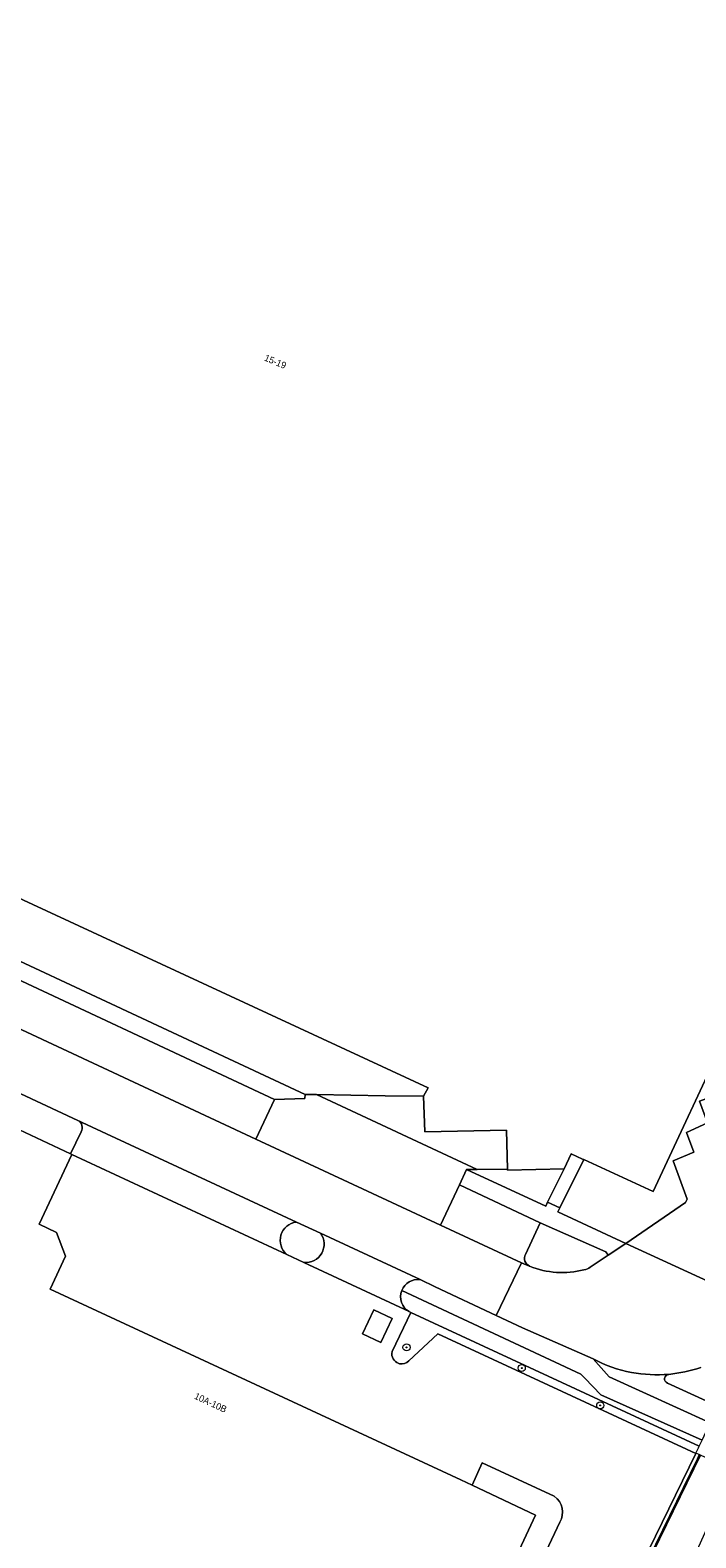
# Model space of a CAD drawing. Header units: metres. Extents: x 151448 to 154749, y 463108 to 465296.
# Tile 348 of 449: x 153086 to 153161, y 464640 to 464811. Entities that reach past the tile are written whole.
import ezdxf
from ezdxf.enums import TextEntityAlignment as Align

# ---------------------------------------------------------------- set-up
doc = ezdxf.new("R2010")
doc.units = ezdxf.units.M
doc.layers.get('0').update_dxf_attribs({"lineweight": 9})
for name, color, linetype, lineweight in [('B-PV-GR-BOOM-S', 253, 'Continuous', 9), ('B-PV-IE-MEUBILAIR_WEGMEUBILAIR-G', 253, 'Continuous', 9), ('B-PV-OG-BEBOUWING-GV', 1, 'Continuous', 9), ('B-PV-OG-BEBOUWING-T18', 2, 'Continuous', 9), ('B-PV-OG-TERREIN_BEGROEID-GV', 253, 'Continuous', 9), ('B-PV-OG-TERREIN_ERF-GV', 253, 'Continuous', 9), ('B-PV-VH-GESLOTENVERHARDING-GV', 253, 'Continuous', 9), ('B-PV-VH-GESLOTENVERHARDING_ASFALT-GV', 253, 'Continuous', 9), ('B-PV-VH-OPENVERHARDING_BETONSTRAATSTEEN-GV', 253, 'Continuous', 9), ('B-PV-VH-OPENVERHARDING_SIERBESTRATING-GV', 253, 'Continuous', 9), ('B-PV-VH-OPENVERHARDING_TEGEL-GV', 253, 'Continuous', 9)]:
    doc.layers.add(name, color=color, linetype=linetype, lineweight=lineweight)
doc.styles.add('Drong', font='txt', dxfattribs={"height": 1.8})
doc.styles.add('NLCS-ISO', font='txt')

# ---------------------------------------------------------------- blocks, each defined once
blk = doc.blocks.new('SGR-BOOM_GBKN-SO')
at = {"linetype": 'ByBlock', "lineweight": 18}
h = blk.add_hatch(color=0, dxfattribs=at)
h.dxf.hatch_style = 1
edge = h.paths.add_edge_path()
edge.add_arc((0, 0), 0.25, 0, 360)
at = {"color": 0, "linetype": 'ByBlock', "lineweight": 18}
for radius in [2, 0.25]:
    blk.add_circle((0, 0), radius, dxfattribs=at)
at = {"color": 0, "linetype": 'ByBlock', "lineweight": 18, "style": 'NLCS-ISO'}
blk.add_attdef('SOORT', (2.5, 0), '', height=1.5, dxfattribs=at)

msp = doc.modelspace()

# ---------------------------------------------------------------- linework, layer by layer
at = {"layer": 'B-PV-IE-MEUBILAIR_WEGMEUBILAIR-G', "flags": 128}
msp.add_lwpolyline([(153161.437, 464649.734), (153161.192, 464649.216), (153138.449, 464602.644), (153121.808, 464568.385), (153120.99, 464566.542), (153104.713, 464528.903), (153104.659, 464528.882)], dxfattribs=at)
at = {"layer": 'B-PV-OG-BEBOUWING-GV', "flags": 128}
for points in [[(153067.591, 464720.57), (153130.698, 464691.333), (153130.175, 464690.375), (153130.332, 464686.312), (153139.595, 464686.518), (153139.682, 464682.081), (153139.684, 464681.999), (153146.111, 464682.147), (153146.914, 464683.833), (153148.197, 464683.246), (153148.343, 464683.179), (153156.205, 464679.579), (153164.702, 464697.782), (153166.862, 464696.895), (153168.799, 464701.067), (153166.677, 464702.053), (153198.633, 464770.682), (153189.648, 464775.116), (153201.898, 464801.405), (153174.874, 464814.196)], [(153137.813, 464632.035), (153142.863, 464642.89), (153135.692, 464646.265), (153134.421, 464646.863), (153087.857, 464668.481), (153089.609, 464672.241), (153088.578, 464674.936), (153086.595, 464675.869), (153090.316, 464683.778), (153090.157, 464683.852), (153081.77, 464687.773), (153000, 464726.001), (152993.342, 464729.114), (152987.123, 464715.685), (152987.296, 464715.606), (152987.175, 464715.342), (152983.371, 464712.707), (152979.178, 464709.802), (152981.45, 464706.483), (152975.804, 464702.567), (152978.965, 464698.066), (152974.393, 464688.195), (152983.152, 464684.06), (152947.069, 464606.966)]]:
    msp.add_lwpolyline(points, dxfattribs=at)
msp.add_lwpolyline([(153124.549, 464666.135), (153123.27, 464663.438), (153125.344, 464662.455), (153126.623, 464665.151)], close=True, dxfattribs=at)
at = {"layer": 'B-PV-OG-TERREIN_BEGROEID-GV', "flags": 128}
for points in [[(153091.003, 464687.63), (153064.454, 464699.998), (152995.583, 464732.084)], [(152979.727, 464727.205), (152979.622, 464727.009), (152978.067, 464723.67), (152969.592, 464705.581), (152969.785, 464705.616), (152971.9, 464704.719), (152974.423, 464706.481), (152983.711, 464726.309), (152993.342, 464729.114), (153000, 464726.001), (153081.77, 464687.773), (153090.157, 464683.852), (153091.357, 464686.33)], [(153151.126, 464672.351), (153150.85, 464672.712), (153143.421, 464676.005), (153141.739, 464672.44)], [(153149.089, 464670.975), (153151.126, 464672.351)], [(153128.738, 464665.861), (153161.445, 464650.699), (153161.759, 464651.374), (153150.284, 464656.534), (153148.465, 464658.402), (153148.019, 464658.86), (153127.726, 464668.338)], [(153128.559, 464665.946), (153128.571, 464665.94)]]:
    msp.add_lwpolyline(points, dxfattribs=at)
at = {"layer": 'B-PV-OG-TERREIN_BEGROEID-GV'}
for points in [[(153091.357, 464686.33, 0.4278088), (153091.003, 464687.63)], [(153141.739, 464672.44, 0.4306144), (153142.202, 464671.105)], [(153142.202, 464671.105, 0.1643359), (153148.372, 464670.699)], [(153148.372, 464670.699, 0.1585832), (153149.089, 464670.975)], [(153127.726, 464668.338, 0.3891861), (153128.559, 464665.946)], [(153128.571, 464665.94, 0.0314096), (153128.738, 464665.861)]]:
    msp.add_lwpolyline(points, format="xyb", dxfattribs=at)
at = {"layer": 'B-PV-OG-TERREIN_ERF-GV', "flags": 128}
for points in [[(153165.723, 464691.42), (153163.72, 464690.651), (153161.475, 464689.789), (153162.392, 464687.358), (153159.991, 464686.256), (153160.838, 464684.018), (153158.478, 464683.029), (153160.072, 464678.706), (153159.893, 464678.332), (153153.109, 464673.681), (153164.315, 464668.546), (153206.372, 464753.815), (153233.876, 464809.577), (153229.579, 464811.944), (153227.745, 464812.954), (153224.05, 464814.989), (153215.97, 464819.728)], [(153168.799, 464701.067), (153166.862, 464696.895), (153164.702, 464697.782), (153156.205, 464679.579), (153148.343, 464683.179), (153145.624, 464677.697), (153145.405, 464677.256), (153153.109, 464673.681), (153159.893, 464678.332), (153160.072, 464678.706), (153158.478, 464683.029), (153160.838, 464684.018), (153159.991, 464686.256), (153162.392, 464687.358), (153161.475, 464689.789), (153163.72, 464690.651), (153165.723, 464691.42)], [(153128.571, 464665.94), (153128.559, 464665.946), (153116.625, 464671.521), (153114.697, 464672.427), (153090.316, 464683.778), (153086.595, 464675.869), (153088.578, 464674.936), (153089.609, 464672.241), (153087.857, 464668.481), (153134.421, 464646.863), (153135.692, 464646.265), (153136.825, 464648.79), (153144.99, 464645.02)], [(153161.445, 464650.699), (153128.738, 464665.861), (153126.635, 464661.417)], [(153126.635, 464661.417), (153128.738, 464665.861)], [(153088.62, 464523.402), (153090.259, 464523.993), (153104.305, 464529.056), (153121.236, 464568.171), (153138.162, 464602.936), (153161.042, 464649.865), (153131.817, 464663.439), (153128.506, 464660.352)], [(153128.506, 464660.352), (153131.817, 464663.439), (153161.042, 464649.865), (153161.043, 464649.866), (153161.064, 464649.909), (153161.364, 464650.525), (153161.445, 464650.699)], [(153127.362, 464660.078), (153127.46, 464660.041)], [(153127.46, 464660.041), (153127.362, 464660.078)], [(153144.99, 464645.02), (153136.825, 464648.79), (153135.692, 464646.265)], [(153135.692, 464646.265), (153142.863, 464642.89), (153137.813, 464632.035), (153140.342, 464630.863), (153145.615, 464642.064)], [(153145.615, 464642.064), (153140.342, 464630.863), (153137.813, 464632.035), (153130.233, 464615.745)]]:
    msp.add_lwpolyline(points, dxfattribs=at)
for points in [[(153067.513, 464720.606), (153077.694, 464709.34), (153078.543, 464708.4), (153116.747, 464690.565), (153118.043, 464690.543), (153118.051, 464690.543), (153125.826, 464690.413), (153130.175, 464690.375), (153130.698, 464691.333), (153067.591, 464720.57)], [(153118.051, 464690.543), (153136.25, 464682.067), (153139.682, 464682.081), (153139.595, 464686.518), (153130.332, 464686.312), (153130.175, 464690.375), (153125.826, 464690.413)], [(153146.111, 464682.147), (153144.24, 464678.343), (153145.624, 464677.697), (153148.343, 464683.179), (153148.197, 464683.246), (153146.914, 464683.833)], [(153144.24, 464678.343), (153146.111, 464682.147), (153139.684, 464681.999), (153139.682, 464682.081), (153136.25, 464682.067), (153135.035, 464682.062), (153144.028, 464677.913)], [(153124.549, 464666.135), (153126.623, 464665.151), (153125.344, 464662.455), (153123.27, 464663.438)]]:
    msp.add_lwpolyline(points, close=True, dxfattribs=at)
at = {"layer": 'B-PV-OG-TERREIN_ERF-GV'}
for points in [[(153128.738, 464665.861, -0.0314096), (153128.571, 464665.94)], [(153126.635, 464661.417, 0.4026501), (153127.362, 464660.078)], [(153127.362, 464660.078, -0.4026501), (153126.635, 464661.417)], [(153127.46, 464660.041, 0.2647248), (153128.506, 464660.352)], [(153128.506, 464660.352, -0.2647248), (153127.46, 464660.041)], [(153145.615, 464642.064, 0.4016265), (153144.99, 464645.02)], [(153144.99, 464645.02, -0.4016265), (153145.615, 464642.064)]]:
    msp.add_lwpolyline(points, format="xyb", dxfattribs=at)
at = {"layer": 'B-PV-VH-GESLOTENVERHARDING-GV', "flags": 128}
for points in [[(153161.042, 464649.865), (153138.162, 464602.936), (153121.236, 464568.171), (153104.305, 464529.056), (153104.447, 464528.966), (153104.659, 464528.882), (153104.878, 464528.796), (153121.798, 464567.924), (153136.686, 464598.632), (153138.244, 464601.846), (153151.522, 464629.075), (153161.567, 464649.673), (153161.437, 464649.734), (153161.064, 464649.909), (153161.043, 464649.866)], [(153161.567, 464649.673), (153151.522, 464629.075), (153152.568, 464628.526), (153147.595, 464617.735), (153140.717, 464602.595), (153138.592, 464597.794), (153141.636, 464596.456), (153147.05, 464608.584), (153157.296, 464630.279), (153165.296, 464647.919)]]:
    msp.add_lwpolyline(points, close=True, dxfattribs=at)
at = {"layer": 'B-PV-VH-GESLOTENVERHARDING_ASFALT-GV', "flags": 128}
for points in [[(153138.429, 464665.497), (153141.269, 464671.493), (153132.12, 464675.755), (153111.184, 464685.507), (153075.956, 464701.918), (153067.24, 464705.978), (153066.46, 464706.341), (152998.289, 464738.126), (152996.681, 464738.969), (152993.982, 464732.758)], [(152995.583, 464732.084), (153064.454, 464699.998), (153091.003, 464687.63), (153115.779, 464676.097), (153118.504, 464674.829), (153129.785, 464669.578), (153131.509, 464668.775), (153138.429, 464665.497)]]:
    msp.add_lwpolyline(points, dxfattribs=at)
at = {"layer": 'B-PV-VH-OPENVERHARDING_BETONSTRAATSTEEN-GV', "flags": 128}
for points in [[(153111.184, 464685.507), (153113.281, 464690.009), (153078.071, 464706.458), (153075.956, 464701.918)], [(153118.051, 464690.543), (153118.043, 464690.543), (153116.747, 464690.565), (153116.709, 464690.107), (153113.281, 464690.009), (153111.184, 464685.507), (153132.12, 464675.755), (153134.24, 464680.305), (153135.035, 464682.062), (153136.25, 464682.067)]]:
    msp.add_lwpolyline(points, close=True, dxfattribs=at)
at = {"layer": 'B-PV-VH-OPENVERHARDING_BETONSTRAATSTEEN-GV'}
for points in [[(153091.003, 464687.63, -0.4278088), (153091.357, 464686.33)], [(153114.697, 464672.427, -0.6653982), (153115.779, 464676.097)], [(153118.504, 464674.829, -0.6472027), (153116.625, 464671.521)], [(153142.202, 464671.105, -0.4306144), (153141.739, 464672.44)], [(153148.372, 464670.699, -0.1643359), (153142.202, 464671.105)], [(153149.089, 464670.975, -0.1585832), (153148.372, 464670.699)], [(153127.726, 464668.338, -0.3409919), (153129.785, 464669.578)], [(153128.559, 464665.946, -0.3891861), (153127.726, 464668.338)], [(153149.428, 464660.614, 0.0861102), (153153.75, 464659.04)], [(153153.75, 464659.04, 0.0595179), (153157.984, 464658.838)], [(153157.984, 464658.838, 0.7859905), (153157.828, 464657.843)], [(153161.601, 464659.619, -0.0505651), (153157.984, 464658.838)], [(153157.984, 464658.838, 0.0505651), (153161.601, 464659.619)]]:
    msp.add_lwpolyline(points, format="xyb", dxfattribs=at)
at = {"layer": 'B-PV-VH-OPENVERHARDING_BETONSTRAATSTEEN-GV', "flags": 128}
for points in [[(153115.779, 464676.097), (153091.003, 464687.63)], [(153091.357, 464686.33), (153090.157, 464683.852), (153090.316, 464683.778), (153114.697, 464672.427)], [(153143.421, 464676.005), (153134.24, 464680.305), (153132.12, 464675.755), (153141.269, 464671.493), (153141.804, 464671.244), (153142.202, 464671.105)], [(153141.739, 464672.44), (153143.421, 464676.005)], [(153129.785, 464669.578), (153118.504, 464674.829)], [(153165.31, 464661.304), (153165.591, 464661.174), (153166.207, 464660.888), (153167.128, 464662.912), (153167.703, 464664.147), (153168.787, 464666.477), (153164.315, 464668.546), (153153.109, 464673.681), (153151.126, 464672.351), (153149.089, 464670.975)], [(153116.625, 464671.521), (153128.559, 464665.946)], [(153141.269, 464671.493), (153138.429, 464665.497), (153141.409, 464664.104), (153149.428, 464660.614)], [(153142.202, 464671.105), (153141.804, 464671.244), (153141.269, 464671.493)], [(153157.828, 464657.843), (153163.562, 464655.248), (153163.577, 464655.241), (153166.207, 464660.888), (153165.591, 464661.174), (153165.31, 464661.304)]]:
    msp.add_lwpolyline(points, dxfattribs=at)
at = {"layer": 'B-PV-VH-OPENVERHARDING_SIERBESTRATING-GV'}
for points in [[(153115.779, 464676.097, 0.6653982), (153114.697, 464672.427)], [(153116.625, 464671.521, 0.6472027), (153118.504, 464674.829)]]:
    msp.add_lwpolyline(points, format="xyb", dxfattribs=at)
at = {"layer": 'B-PV-VH-OPENVERHARDING_SIERBESTRATING-GV', "flags": 128}
for points in [[(153118.504, 464674.829), (153115.779, 464676.097)], [(153114.697, 464672.427), (153116.625, 464671.521)]]:
    msp.add_lwpolyline(points, dxfattribs=at)
at = {"layer": 'B-PV-VH-OPENVERHARDING_TEGEL-GV', "flags": 128}
for points in [[(153077.694, 464709.34), (153073.789, 464711.158), (153078.071, 464706.458), (153113.281, 464690.009), (153116.709, 464690.107), (153116.747, 464690.565), (153078.543, 464708.4)], [(153144.24, 464678.343), (153144.028, 464677.913), (153135.035, 464682.062), (153134.24, 464680.305), (153143.421, 464676.005), (153150.85, 464672.712), (153151.126, 464672.351), (153153.109, 464673.681), (153145.405, 464677.256), (153145.624, 464677.697)]]:
    msp.add_lwpolyline(points, close=True, dxfattribs=at)
at = {"layer": 'B-PV-VH-OPENVERHARDING_TEGEL-GV'}
for points in [[(153129.785, 464669.578, 0.3409919), (153127.726, 464668.338)], [(153153.75, 464659.04, -0.0861102), (153149.428, 464660.614)], [(153157.984, 464658.838, -0.0595179), (153153.75, 464659.04)], [(153157.828, 464657.843, -0.7859905), (153157.984, 464658.838)]]:
    msp.add_lwpolyline(points, format="xyb", dxfattribs=at)
at = {"layer": 'B-PV-VH-OPENVERHARDING_TEGEL-GV', "flags": 128}
for points in [[(153127.726, 464668.338), (153148.019, 464658.86), (153148.465, 464658.402), (153150.284, 464656.534), (153161.759, 464651.374), (153162.679, 464653.35), (153151.218, 464658.54), (153149.428, 464660.614), (153141.409, 464664.104), (153138.429, 464665.497), (153131.509, 464668.775), (153129.785, 464669.578)], [(153149.428, 464660.614), (153151.218, 464658.54), (153162.679, 464653.35), (153163.577, 464655.241), (153163.562, 464655.248), (153157.828, 464657.843)]]:
    msp.add_lwpolyline(points, dxfattribs=at)

# ---------------------------------------------------------------- block references
at = {"layer": 'B-PV-GR-BOOM-S', "xscale": 0.2, "yscale": 0.2, "zscale": 0.2}
for p in [(153128.251, 464661.897), (153141.316, 464659.554), (153150.211, 464655.314)]:
    msp.add_blockref('SGR-BOOM_GBKN-SO', p, dxfattribs=at)

# ---------------------------------------------------------------- texts
at = {"layer": 'B-PV-OG-BEBOUWING-T18', "style": 'Drong'}
for s, rotation, p in [('15-19', 337.2, (153113.381, 464773.641)), ('10A-10B', 335.1, (153106.042, 464655.629))]:
    msp.add_text(s, height=0.75, rotation=rotation, dxfattribs=at).set_placement(p, align=Align.MIDDLE)

doc.saveas('drawing.dxf')
